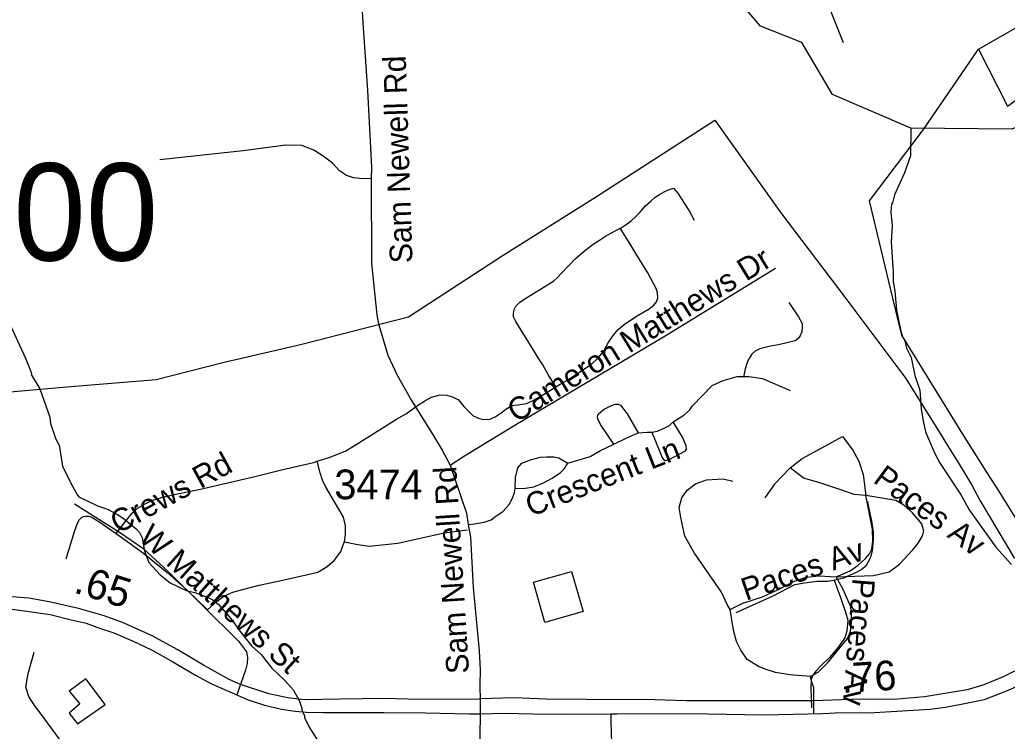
# Model space of a CAD drawing. Extents: x 1383679 to 1536984, y 460658 to 651027.
# Drawn here: x 1484485 to 1488645, y 503629 to 506627 of the extents above; entities that cross this region are included whole.
import ezdxf

# ---------------------------------------------------------------- set-up
doc = ezdxf.new("R2010")
doc.units = 0
for name, color, linetype in [('Exist Cultural Warehouse Building Footprint', 7, 'Continuous'), ('Exist Hydrographic Creek Single Shore', 7, 'Continuous'), ('Exist Hydrographic Misc Water Feature', 7, 'Continuous'), ('Exist Road Non-System Type 51', 7, 'Continuous'), ('Exist Road Non-System Type 51 Label', 7, 'Continuous'), ('Exist Road Primary NC UnDivided 4 Lane Attributed', 7, 'Continuous'), ('Exist Road Secondary Mileage Hundredths English Label', 7, 'Continuous'), ('Exist Road Secondary Structure Standard Bridge Number Label', 7, 'Continuous'), ('Exist Road Secondary Type 51 Attributed', 7, 'Continuous'), ('Exist Road Secondary Type 51 Label', 7, 'Continuous'), ('Exist Road Secondary Type 51 Number Label', 7, 'Continuous'), ('Exist Utilities Electrical Transmission Line', 7, 'Continuous')]:
    doc.layers.add(name, color=color, linetype=linetype)

msp = doc.modelspace()

# ---------------------------------------------------------------- linework, layer by layer
at = {"layer": 'Exist Cultural Warehouse Building Footprint'}
for points in [[(1486648.7, 504256.8), (1486809.6, 504302.5), (1486857.6, 504133.5), (1486696.8, 504087.8), (1486648.7, 504256.8)], [(1484763.2, 503850.6), (1484693.2, 503798.5), (1484737.5, 503744.2), (1484693.2, 503705.7), (1484728.2, 503660.4), (1484844.9, 503741.9), (1484763.2, 503850.6)]]:
    msp.add_lwpolyline(points, dxfattribs=at)
at = {"layer": 'Exist Hydrographic Creek Single Shore'}
msp.add_lwpolyline([(1489757, 506705.1), (1489546, 506532.1), (1488664, 506165.8), (1488239, 506171.1), (1487908.1, 506312.3), (1487779.1, 506531.6), (1487605, 506600.7), (1487548, 506667.5)], dxfattribs=at)
at = {"layer": 'Exist Hydrographic Misc Water Feature'}
for points in [[(1488239, 506171.1), (1488236.6, 506054.4), (1488211.4, 505982.8), (1488169.9, 505889.6), (1488161.3, 505855.7), (1488157.2, 505849.9), (1488154.6, 505815.9), (1488159.2, 505758.2), (1488156, 505690.4), (1488164.3, 505563.8), (1488163.6, 505523.8), (1488170.9, 505483.7), (1488177.5, 505403.6), (1488196, 505315.2), (1488203.6, 505291.1), (1488213.3, 505274.9), (1488220.8, 505242.8), (1488239.7, 505203.6), (1488254.9, 505128.7), (1488276.2, 505065.8), (1488282.2, 504985.8), (1488289.8, 504937.6), (1488300.8, 504890.3)], [(1484434.1, 505362.8), (1484509.2, 505201.9), (1484533.7, 505138.3), (1484532.5, 505133.1), (1484568.7, 505072), (1484611.4, 504953)], [(1484611.4, 504953), (1484614, 504925.8), (1484636.7, 504859.3), (1484650.2, 504835.1), (1484664.5, 504746.8), (1484699.2, 504674.1), (1484728.6, 504623.4), (1484734.1, 504617.4), (1484765.7, 504600.8), (1484809.3, 504580), (1484857, 504563), (1484896.7, 504542.2), (1484920.3, 504527.7), (1484975.5, 504482.7), (1484989.2, 504466.4), (1485000.7, 504444.2), (1485009.7, 504388), (1485028.8, 504339.6), (1485075.5, 504287.8), (1485117.8, 504254.3), (1485185.1, 504221.7), (1485221.5, 504213.1), (1485274.1, 504194.8), (1485297.7, 504182.3), (1485321.4, 504163.9), (1485374.3, 504104.8), (1485417.2, 504044), (1485462.1, 503987.1), (1485501.4, 503952.3), (1485547, 503894.4), (1485599.4, 503844.3), (1485638.5, 503801.6), (1485661.7, 503759.1), (1485673.1, 503726.9), (1485673, 503718.9), (1485684.5, 503694.7), (1485684.4, 503686.7), (1485703.5, 503646.3), (1485756, 503565.3)], [(1488300.8, 504890.3), (1488337.7, 504802.2), (1488359, 504761.7), (1488450.3, 504623.9), (1488484.2, 504562.7), (1488596.1, 504405.1), (1488662.7, 504331.8)]]:
    msp.add_lwpolyline(points, dxfattribs=at)
at = {"layer": 'Exist Road Non-System Type 51'}
for p, q in [((1487827.7, 503813.1), (1487827.7, 503703)), ((1486974.4, 503702.2), (1486975.2, 503669.4)), ((1486975.2, 503669.4), (1486978.6, 503519))]:
    msp.add_line(p, q, dxfattribs=at)
for points in [[(1487683.1, 507492.8), (1487732.2, 507289), (1487788.8, 507079), (1487828.8, 506905.5), (1487865.8, 506771.6), (1487905.1, 506650.3), (1487953, 506531.9)], [(1485965.2, 505956.6), (1485916.5, 505958), (1485890.3, 505960.8), (1485861.3, 505970.7), (1485832.2, 505990.4), (1485801.7, 506022.9), (1485762.5, 506052.5), (1485723.2, 506077.9), (1485673.1, 506097.6), (1485606.2, 506099), (1485426.1, 506075), (1485074.4, 506037)], [(1487014.6, 505748.7), (1487018.5, 505750.7), (1487039.1, 505764.1), (1487060.4, 505779.7), (1487076.6, 505794.8), (1487095, 505813.8), (1487120.1, 505843.3), (1487143.6, 505863.4), (1487161.5, 505879.7), (1487179.9, 505891.3), (1487199.4, 505902), (1487217.2, 505910.9), (1487238.5, 505918.2), (1487256.4, 505897), (1487284.2, 505854), (1487305, 505821.6), (1487325.6, 505783)], [(1486743.5, 505081), (1486710.2, 505132.8), (1486687.9, 505173), (1486671.8, 505198.1), (1486629.2, 505267.9), (1486596.9, 505319.2), (1486574, 505356.2), (1486565.1, 505375.4), (1486564, 505388.8), (1486566.8, 505406.7), (1486575.1, 505420.1), (1486591.1, 505436.8), (1486623.8, 505458.6), (1486689.6, 505498.5), (1486721.4, 505518.7), (1486736.5, 505529.2), (1486748.8, 505540.4), (1486765, 505558.2), (1486800.1, 505595.2), (1486824.8, 505619.2), (1486852.6, 505643.2), (1486870.5, 505658.5), (1486900.1, 505681.4), (1486926.4, 505698.8), (1486952.6, 505715.5), (1486977.8, 505730), (1486998.4, 505740.6), (1487014.6, 505748.7)], [(1486743.5, 505081), (1486761.1, 505092), (1486800.1, 505114.3), (1486852.6, 505148.9), (1486891.8, 505174.3), (1486920.8, 505202.2), (1486944.2, 505229.1), (1486963.2, 505265.9), (1486984.4, 505296.1), (1487005.6, 505321.8), (1487031.4, 505343), (1487082.8, 505377.6), (1487136.4, 505408.9), (1487156.4, 505424.5), (1487167, 505438.2), (1487172.6, 505456.1), (1487171.5, 505476.2), (1487165.4, 505495.2), (1487130.8, 505560.5), (1487079.9, 505642), (1487054.8, 505684.5), (1487014.6, 505748.7)], [(1486297.2, 504749.7), (1486358.2, 504789.1), (1486567, 504917.7), (1487196.7, 505291.1), (1487668.2, 505580.1)], [(1487723.9, 505435.6), (1487765.5, 505374.8), (1487780.8, 505347), (1487780.8, 505332.5), (1487778.8, 505312), (1487771.5, 505294.8), (1487762.9, 505282.2), (1487751, 505273.7), (1487681.6, 505257.8), (1487646.6, 505251.2), (1487601.8, 505240.7), (1487583.2, 505230.8), (1487568.6, 505218.2), (1487558.8, 505203), (1487550.1, 505186.5), (1487540.9, 505156.1), (1487533.9, 505121.5)], [(1487236.5, 504933.4), (1487282.6, 504961.6), (1487305.9, 504982.7), (1487318.6, 504999.9), (1487401.3, 505086.2), (1487447.3, 505107.8), (1487506.2, 505123.3), (1487555.6, 505123.3), (1487613.7, 505116.2), (1487730, 505065.5)], [(1486155.8, 504999.2), (1486191.5, 505021.6), (1486219.4, 505037.2), (1486255.1, 505046.2), (1486284.1, 505045.1), (1486311, 505037.2), (1486332.2, 505025), (1486355.6, 504997.1), (1486375.8, 504977), (1486394.8, 504958), (1486417.1, 504947.9), (1486436.1, 504943.5), (1486465.1, 504944.6), (1486487.5, 504953.5), (1486513.1, 504970.2), (1486532.1, 504987), (1486558.9, 505001.5), (1486584.6, 505004.9), (1486619.2, 505010.5), (1486644.9, 505021.6), (1486698.5, 505052.9), (1486743.5, 505081)], [(1485737.4, 504766.8), (1485792.6, 504784.2), (1485858.2, 504811.1), (1485890, 504830.1), (1486072, 504944.6), (1486113.2, 504968), (1486155.8, 504999.2)], [(1486987.9, 504839.4), (1486930.6, 504921.4), (1486920.2, 504946), (1486918.3, 504953.8), (1486921.3, 504965.3), (1486943.3, 504984.6), (1486973.9, 505000.4), (1486994.6, 505007), (1487003.6, 505008.1), (1487015.5, 505002.9), (1487043.8, 504966.3), (1487089.4, 504886.9)], [(1487147.5, 504889.7), (1487171.5, 504893.9), (1487201.6, 504907.3), (1487221.2, 504917.2), (1487236.5, 504933.4)], [(1487147.5, 504889.7), (1487190.9, 504782.5), (1487195.8, 504774.1), (1487203.4, 504770.4), (1487220.2, 504774.4), (1487289.3, 504811), (1487293.9, 504817.8), (1487291.4, 504831.3), (1487276.7, 504867.8), (1487236.5, 504933.4)], [(1486987.9, 504839.4), (1487038.5, 504863.8), (1487089.4, 504886.9)], [(1487089.4, 504886.9), (1487127.9, 504889), (1487147.5, 504889.7)], [(1487730.1, 504738.9), (1487780.3, 504778.5), (1487863, 504823.2), (1487949.9, 504870.9), (1487993.9, 504814), (1488019, 504767.3), (1488037.9, 504710.4), (1488048.4, 504622.1)], [(1486794.1, 504759.2), (1486888.1, 504787.5), (1486930.7, 504812), (1486987.9, 504839.4)], [(1484891.4, 504461.8), (1484932.9, 504517.8), (1484958.2, 504548.1), (1484980.9, 504568.6), (1485010.5, 504586.2), (1485041.6, 504600.8), (1485081.1, 504614.2), (1485128.4, 504625.1), (1485238.6, 504647.8), (1485470, 504701.2), (1485587.2, 504730.2), (1485722, 504762), (1485737.4, 504766.8)], [(1485852.1, 504427.4), (1485856.8, 504458.3), (1485856.8, 504494.5), (1485848.6, 504530.6), (1485828.9, 504565.2), (1485796, 504619.4), (1485773, 504660.5), (1485759.9, 504686.8), (1485749.9, 504718), (1485737.4, 504766.8)], [(1486571.1, 504651.5), (1486572.8, 504697.9), (1486582.2, 504739.5), (1486599, 504759.3), (1486636.4, 504772.7), (1486678.5, 504783.9), (1486703.2, 504786), (1486734.1, 504785.3), (1486755.3, 504781.5), (1486794.1, 504759.2)], [(1486571.1, 504651.5), (1486614.6, 504652.8), (1486650.9, 504659.1), (1486691.6, 504675.4), (1486727.1, 504696.2), (1486762.7, 504719.6), (1486778.8, 504736.7), (1486794.1, 504759.2)], [(1487730.1, 504738.9), (1487664.6, 504670.8), (1487622.8, 504613)], [(1488048.4, 504622.1), (1487999.3, 504627.1), (1487938.6, 504647.5), (1487851.5, 504676.9), (1487786.6, 504696.2), (1487730.1, 504738.9)], [(1487477.2, 504141.8), (1487464.7, 504163.1), (1487440.6, 504215.9), (1487327.4, 504379.4), (1487286, 504451.7), (1487268.9, 504529.7), (1487262.6, 504572.3), (1487273.1, 504613), (1487296.1, 504644.4), (1487330.7, 504671.9), (1487377.8, 504688.1), (1487447.9, 504692.2), (1487488.7, 504683)], [(1486374.2, 504501), (1486400.2, 504502.6), (1486440.9, 504509.7), (1486470, 504519.6), (1486490.7, 504535.8), (1486519, 504554.8), (1486546.6, 504585.1), (1486560.8, 504611.9), (1486568.1, 504634.5), (1486571.1, 504651.5)], [(1488055.8, 504596.9), (1488060.4, 504572.9), (1488073.2, 504516.1), (1488080.2, 504468.1), (1488079.6, 504437.6), (1488075.9, 504390.7), (1488070, 504367.3), (1488061.5, 504347.5), (1488048.6, 504325), (1488033.6, 504312.2), (1488008.4, 504298.5), (1487954.9, 504274.3), (1487918.9, 504265.8), (1487915.6, 504265.3)], [(1487923.8, 504279.8), (1487983.4, 504305.3), (1488015.9, 504329.6), (1488047.3, 504357.1), (1488064.1, 504376.4), (1488073.5, 504395.7), (1488078.7, 504431.2), (1488076.6, 504481), (1488048.4, 504622.1)], [(1487923.8, 504279.8), (1488081.3, 504286), (1488147.3, 504301.2), (1488190.2, 504332.7), (1488246.8, 504393.6), (1488268.7, 504421), (1488286.5, 504449.5), (1488292.8, 504471.8), (1488284.4, 504503.3), (1488244.7, 504549), (1488209.1, 504581.5), (1488174.5, 504600.8), (1488048.4, 504622.1)], [(1484715.4, 504587.3), (1484904.8, 504468.6), (1485003.1, 504400.3), (1485111.6, 504301.5), (1485406.5, 504009.1), (1485439.6, 503964.1), (1485444.6, 503940), (1485442.9, 503915.1), (1485435.5, 503886.9), (1485399.6, 503782.4)], [(1484679.9, 504356.2), (1484715.9, 504471.2), (1484728.6, 504506.2), (1484736, 504521.2), (1484744.5, 504529.5), (1484752.6, 504533.5), (1484762, 504535.8), (1484775.6, 504535.6), (1484785, 504532.2), (1484822, 504509.6), (1484891.4, 504461.8)], [(1485852.1, 504427.4), (1485909.4, 504415.6), (1485957, 504409), (1486077, 504422.2), (1486272.6, 504464.9), (1486370.6, 504478.2)], [(1484891.4, 504461.8), (1484910.5, 504448.7), (1485005.9, 504379.2), (1485105, 504298.5), (1485190.1, 504223.8), (1485275, 504140.9)], [(1485275, 504140.9), (1485316.1, 504177.2), (1485344, 504198.7), (1485381.9, 504215.1), (1485434.4, 504229.8), (1485493.6, 504244.7), (1485585.6, 504264.3), (1485703.9, 504290.7), (1485740.1, 504298.9), (1485779.5, 504323.5), (1485810.8, 504349.8), (1485837.1, 504386), (1485851.9, 504425.4), (1485852.1, 504427.4)], [(1487477.2, 504141.8), (1487530.6, 504169.2), (1487613.9, 504195.6), (1487686.1, 504229.1), (1487743.7, 504260.6), (1487797.9, 504278.2), (1487852.6, 504283.9), (1487923.8, 504279.8)], [(1487503.1, 504129.4), (1487658, 504199.1), (1487749.6, 504247.3), (1487790.9, 504254.8), (1487843.4, 504261.8), (1487887.2, 504261.2), (1487915.6, 504265.3)], [(1487814.2, 503859.6), (1487848.1, 503877.4), (1487890.5, 503920.6), (1487928.3, 503967.1), (1487971.8, 504020.1), (1487983.5, 504049.6), (1487990.5, 504098.3), (1487985.9, 504153.7), (1487952, 504229.6), (1487923.8, 504279.8)], [(1487915.6, 504265.3), (1487930.8, 504223.2), (1487942.5, 504192.7), (1487962.9, 504131), (1487973.4, 504097.8), (1487968.6, 504050.7), (1487959.8, 504022.2), (1487929.6, 503979.4), (1487895.4, 503939.8), (1487861.6, 503907.6), (1487838.5, 503882.9), (1487824.6, 503863.3), (1487818.8, 503846.8), (1487817.6, 503810.8), (1487820, 503728.3)], [(1487814.2, 503859.6), (1487728.3, 503866.9), (1487668.6, 503876.5), (1487628.9, 503889.4), (1487597.1, 503902.3), (1487549.5, 503931.6), (1487522.2, 503970.2), (1487503.4, 504006.7), (1487491.9, 504055.5), (1487477.2, 504141.8)], [(1484907, 503049.1), (1484833.3, 503107.7), (1484800.1, 503143.1), (1484781.9, 503167.2), (1484770.3, 503188.1), (1484758.7, 503220.2), (1484748.8, 503315), (1484740.5, 503379.3), (1484714, 503480.5), (1484692.4, 503528.7), (1484656, 503589.7), (1484589.7, 503679.7), (1484545, 503740.8), (1484523.5, 503776.1), (1484510.2, 503814.7), (1484520.1, 503872.5), (1484545, 503962.5)], [(1487814.2, 503859.6), (1487818.6, 503842), (1487827.7, 503813.1)], [(1486424.5, 503703.2), (1486423.6, 503670.4), (1486422.8, 503640.4), (1486424.5, 503537.5), (1486393, 503384.9), (1486356.6, 503294.9), (1486310.2, 503222.6), (1486247.2, 503145.5), (1486159.4, 503033), (1486101.4, 502972), (1486045.1, 502914.1), (1485980.5, 502830.6), (1485848, 502686.8), (1485761.8, 502595.2), (1485627.6, 502437.8)]]:
    msp.add_lwpolyline(points, dxfattribs=at)
at = {"layer": 'Exist Road Primary NC UnDivided 4 Lane Attributed'}
for points in [[(1488990.3, 504221.4), (1488931.9, 504135.6), (1488878.1, 504065.8), (1488805.2, 503987.8), (1488719.1, 503903.8), (1488627.3, 503857.8), (1488545.9, 503824.3), (1488476.3, 503803.4), (1488296.5, 503773.7), (1488166.5, 503762.5), (1488028.1, 503764.1), (1487827.7, 503757.6), (1487292.6, 503757.6), (1487160, 503760.9), (1486870.1, 503762.5), (1486699.5, 503764.1), (1486567, 503770.5), (1486424.4, 503765.1)], [(1486424.4, 503765.1), (1486417.9, 503764.9), (1486171, 503762.5), (1486020.3, 503767.3), (1485834.7, 503764.1), (1485684, 503760.9), (1485614.4, 503770.5), (1485534.2, 503787.4), (1485414.1, 503826.3), (1485366.6, 503847.6), (1485258.6, 503908.2), (1485148.2, 503973.6), (1485042.5, 504031.8), (1484923.8, 504084.1), (1484840.7, 504115), (1484731.5, 504145.8), (1484607.9, 504175.1), (1484522.5, 504189.4), (1484359.9, 504202), (1484206.3, 504202), (1484120.2, 504195.5), (1484063, 504190.6)], [(1486424.5, 503703.2), (1486524.7, 503705.4), (1486646.5, 503702.2), (1486777.3, 503701.4), (1486974.4, 503702.2), (1487000.5, 503702.3), (1487223, 503703.8), (1487383.7, 503702.2), (1487617.3, 503699), (1487867.5, 503703.7), (1487945.6, 503708.7), (1488061.3, 503706.2), (1488319.2, 503722.3), (1488384.5, 503731.3), (1488456.9, 503744.9), (1488548, 503763), (1488660, 503806.1), (1488749.4, 503852.1), (1488857.4, 503951.7), (1488939.4, 504045.7), (1489039.6, 504186.9)], [(1484399, 504150.2), (1484524.8, 504133.5), (1484612.7, 504120.5), (1484701.8, 504098.3), (1484764.8, 504084.6), (1484820.3, 504062.9), (1484880.3, 504044.2), (1484961.8, 504009.2), (1485042.5, 503971.2), (1485122.1, 503926.1), (1485225.4, 503865.5), (1485293, 503828.6), (1485379.1, 503791.4), (1485442.9, 503763.3), (1485515.2, 503738.6), (1485587.9, 503721.5), (1485644.2, 503713.5), (1485691.4, 503710.2), (1485764.3, 503707.8), (1486020.2, 503707.8), (1486193.4, 503706.2), (1486379.7, 503702.2), (1486424.5, 503703.2)]]:
    msp.add_lwpolyline(points, dxfattribs=at)
at = {"layer": 'Exist Road Secondary Type 51 Attributed'}
for points in [[(1485918.7, 506809.7), (1485929.6, 506613.7), (1485949.2, 506328.8), (1485965.9, 506006), (1485965.2, 505956.6), (1485966.6, 505601.3), (1485989.1, 505384.1), (1485996.4, 505346.1), (1486035.6, 505213.5), (1486074.2, 505130.3), (1486135.2, 505023.2), (1486223.8, 504880.8), (1486263.8, 504813.1), (1486297.2, 504749.7), (1486366.5, 504548.1), (1486374.2, 504501), (1486383.1, 504446.9), (1486394.7, 504234.8), (1486420.3, 503967.3), (1486423.6, 503888.6), (1486422.8, 503823.5), (1486423, 503816.4), (1486424.4, 503765.1)], [(1486424.4, 503765.1), (1486424.5, 503703.2)]]:
    msp.add_lwpolyline(points, dxfattribs=at)
at = {"layer": 'Exist Utilities Electrical Transmission Line'}
for points in [[(1488522.9, 506503.1), (1488712.7, 506612), (1488841.4, 506403.7), (1488717.8, 506315.7)], [(1490002.5, 500195.5), (1489850.6, 501148.6), (1489821.9, 501353), (1489794.7, 501511.7), (1489780.5, 501619.8), (1489747.3, 502016.6), (1489822.5, 502435.5), (1489856.4, 503023.1), (1489869.4, 503313), (1489784.1, 503360.5), (1489239.3, 503679.8), (1488946.3, 504093.1), (1488903.4, 504161.8), (1488876.3, 504214.1), (1488860.7, 504236.5), (1488605.5, 504649), (1488572.5, 504697.7), (1488457.5, 504881.6), (1488200.3, 505298.1), (1488163, 505454.7), (1488063.8, 505864.7), (1488291.1, 506164.9), (1488522.9, 506503.1)], [(1488522.9, 506503.1), (1488644.9, 506263), (1488717.8, 506315.7)], [(1484140.2, 505033.1), (1484683.2, 505079.8), (1485059.8, 505111.4), (1485345.3, 505184.5), (1485666.7, 505259.1), (1486122.9, 505375.5), (1486521.3, 505634.8), (1486909.6, 505880.3), (1487413.3, 506203.9), (1487690.8, 505813), (1487961, 505458.2), (1488217.2, 505115.9), (1488361.5, 504883.2), (1488392.7, 504832.7), (1488441.4, 504753.9), (1488493.9, 504668.8), (1488530.7, 504600.3), (1488674.7, 504357.6)]]:
    msp.add_lwpolyline(points, dxfattribs=at)

# ---------------------------------------------------------------- texts
at = {"layer": 'Exist Road Non-System Type 51 Label'}
for s, rotation, p in [('Cameron Matthews Dr', 31.6145, (1486576.5, 504927.2)), ('Crescent Ln', 21.4642, (1486638.1, 504531.9)), ('Crews Rd', 28.6394, (1484899.1, 504459.2)), ('Paces Av', 323.5148, (1488075, 504680.9)), ('W Matthews St', 317.9602, (1484980.6, 504438.5)), ('Paces Av', 19.111, (1487543.9, 504178.4)), ('Paces Av', 265.5476, (1487993.1, 504276.2))]:
    msp.add_text(s, height=95, rotation=rotation, dxfattribs=at).set_placement(p)
at = {"layer": 'Exist Road Secondary Mileage Hundredths English Label'}
for s, rotation, p in [('.65', 342.734, (1484707.4, 504215)), ('.76', 3.6219, (1487948.9, 503789.8))]:
    msp.add_text(s, height=125, rotation=rotation, dxfattribs=at).set_placement(p)
at = {"layer": 'Exist Road Secondary Structure Standard Bridge Number Label'}
msp.add_text('600', height=410.1, dxfattribs=at).set_placement((1484152.9, 505612.5))
at = {"layer": 'Exist Road Secondary Type 51 Label'}
for rotation, p in [(91.8934, (1486139.3, 505602.9)), (93.5697, (1486377.7, 503874.1))]:
    msp.add_text('Sam Newell Rd', height=95, rotation=rotation, dxfattribs=at).set_placement(p)
at = {"layer": 'Exist Road Secondary Type 51 Number Label'}
msp.add_text('3474', height=125, dxfattribs=at).set_placement((1485809.9, 504606.9))

doc.saveas('drawing.dxf')
